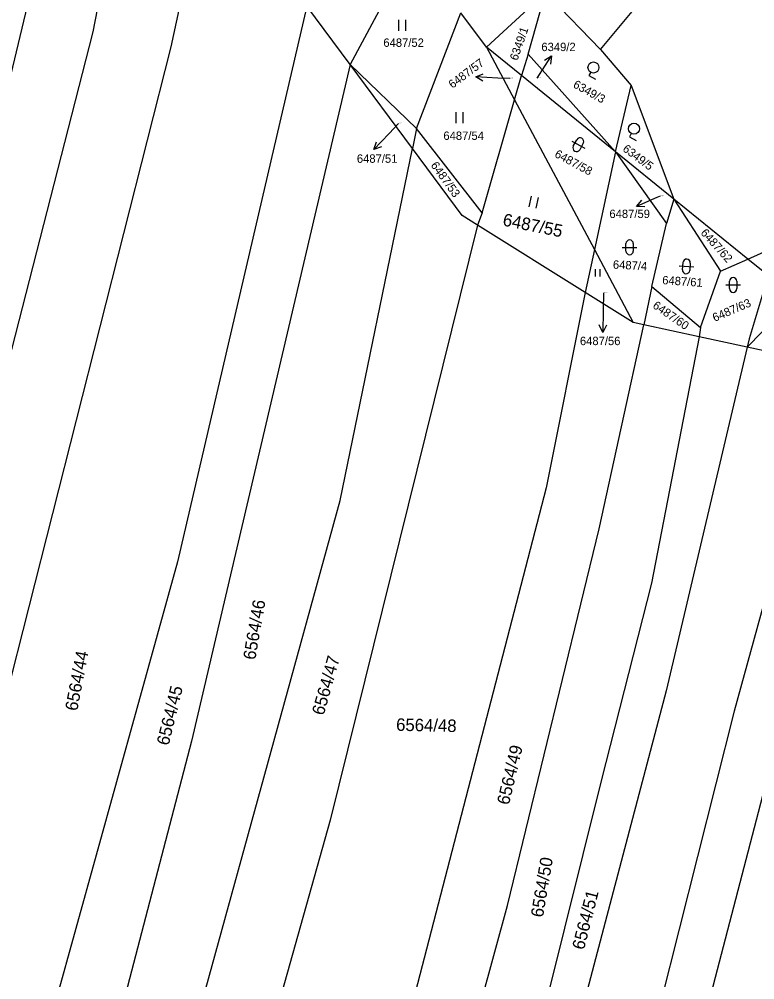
# Model space of a CAD drawing. Extents: x -593183 to -588034, y -1130415 to -1124994.
# Drawn here: x -589798.8 to -589698.8, y -1127283 to -1127152.3 of the extents above; entities that cross this region are included whole.
import ezdxf

# ---------------------------------------------------------------- set-up
doc = ezdxf.new("R2010")
doc.units = 0
for name, color, linetype in [('Vrstva 1', 7, 'Continuous'), ('Vrstva 16', 7, 'Continuous'), ('Vrstva 18', 7, 'Continuous'), ('Vrstva 25', 7, 'Continuous')]:
    doc.layers.add(name, color=color, linetype=linetype)

msp = doc.modelspace()

# ---------------------------------------------------------------- linework, layer by layer
at = {"layer": 'Vrstva 1'}
for p, q in [((-589783.36, -1127126.25), (-589788.84, -1127154.04)), ((-589772.73, -1127130.42), (-589778.24, -1127156.08)), ((-589794.34, -1127136.3), (-589808.25, -1127193.78)), ((-589745.38, -1127142.67), (-589753.86, -1127158.49)), ((-589719.81, -1127156.46), (-589709.64, -1127144.17)), ((-589735.31, -1127156.13), (-589727.29, -1127148.71)), ((-589729.65, -1127157.08), (-589727.29, -1127148.71)), ((-589727.29, -1127148.71), (-589719.81, -1127156.46)), ((-589759.73, -1127150.57), (-589777.34, -1127226.13)), ((-589753.86, -1127158.49), (-589759.73, -1127150.57)), ((-589744.82, -1127167.2), (-589738.82, -1127151.44)), ((-589735.31, -1127156.13), (-589738.82, -1127151.44)), ((-589788.84, -1127154.04), (-589814.18, -1127252.97)), ((-589778.24, -1127156.08), (-589800.75, -1127244.96)), ((-589735.31, -1127156.13), (-589731.49, -1127163.29)), ((-589730.54, -1127160), (-589735.31, -1127156.13)), ((-589719.81, -1127156.46), (-589715.64, -1127161.32)), ((-589729.65, -1127157.08), (-589730.54, -1127160)), ((-589729.65, -1127157.08), (-589717.78, -1127170.35)), ((-589753.86, -1127158.49), (-589775.42, -1127250.52)), ((-589745.38, -1127169.92), (-589753.86, -1127158.49)), ((-589753.86, -1127158.49), (-589744.82, -1127167.2)), ((-589731.49, -1127163.29), (-589730.54, -1127160)), ((-589717.78, -1127170.35), (-589730.54, -1127160)), ((-589717.78, -1127170.35), (-589715.64, -1127161.32)), ((-589715.64, -1127161.32), (-589709.85, -1127176.78)), ((-589735.92, -1127178.65), (-589731.49, -1127163.29)), ((-589731.49, -1127163.29), (-589720.64, -1127183.65)), ((-589744.82, -1127167.2), (-589745.38, -1127169.92)), ((-589735.92, -1127178.65), (-589744.82, -1127167.2)), ((-589755.19, -1127217.76), (-589745.38, -1127169.92)), ((-589738.62, -1127179.04), (-589745.38, -1127169.92)), ((-589717.78, -1127170.35), (-589720.64, -1127183.65)), ((-589709.85, -1127176.78), (-589717.78, -1127170.35)), ((-589717.78, -1127170.35), (-589710.85, -1127180.11)), ((-589709.85, -1127176.78), (-589710.85, -1127180.11)), ((-589699.78, -1127184.94), (-589709.85, -1127176.78)), ((-589709.85, -1127176.78), (-589703.5, -1127186.61)), ((-589736.54, -1127180.34), (-589738.62, -1127179.04)), ((-589735.92, -1127178.65), (-589736.54, -1127180.34)), ((-589736.54, -1127180.34), (-589756.58, -1127261.25)), ((-589721.9, -1127189.48), (-589736.54, -1127180.34)), ((-589712.86, -1127188.67), (-589710.85, -1127180.11)), ((-589720.64, -1127183.65), (-589721.9, -1127189.48)), ((-589720.64, -1127183.65), (-589715.36, -1127193.56)), ((-589699.78, -1127184.94), (-589695.79, -1127183.16)), ((-589703.5, -1127186.61), (-589699.78, -1127184.94)), ((-589688.74, -1127185.42), (-589699.89, -1127196.93)), ((-589697.01, -1127187.19), (-589699.78, -1127184.94)), ((-589706.22, -1127194.25), (-589703.5, -1127186.61)), ((-589697.01, -1127187.19), (-589699.61, -1127195.81)), ((-589721.9, -1127189.48), (-589727.21, -1127216.07)), ((-589715.36, -1127193.56), (-589721.9, -1127189.48)), ((-589712.86, -1127188.67), (-589713.92, -1127193.87)), ((-589712.86, -1127188.67), (-589706.22, -1127194.25)), ((-589720.02, -1127221.62), (-589713.92, -1127193.87)), ((-589713.92, -1127193.87), (-589715.36, -1127193.56)), ((-589706.4, -1127195.51), (-589713.92, -1127193.87)), ((-589706.22, -1127194.25), (-589706.4, -1127195.51)), ((-589706.4, -1127195.51), (-589712.88, -1127229.01)), ((-589699.89, -1127196.93), (-589706.4, -1127195.51)), ((-589699.61, -1127195.81), (-589699.89, -1127196.93)), ((-589699.89, -1127196.93), (-589710.89, -1127243.66)), ((-589695.9, -1127197.81), (-589699.89, -1127196.93)), ((-589691.23, -1127208.45), (-589701.66, -1127246.42)), ((-589727.21, -1127216.07), (-589754.2, -1127320.04)), ((-589786.55, -1127331.64), (-589755.19, -1127217.76)), ((-589732.47, -1127272.86), (-589720.02, -1127221.62)), ((-589777.34, -1127226.13), (-589806.8, -1127332.6)), ((-589712.88, -1127229.01), (-589719.75, -1127255.9)), ((-589710.89, -1127243.66), (-589731.49, -1127321.77)), ((-589701.66, -1127246.42), (-589728.19, -1127351.83)), ((-589695.24, -1127248.03), (-589720.33, -1127344.37)), ((-589775.42, -1127250.52), (-589789.33, -1127303.75)), ((-589719.75, -1127255.9), (-589730.19, -1127297.94)), ((-589756.58, -1127261.25), (-589783.75, -1127358.3)), ((-589754.27, -1127353.05), (-589732.47, -1127272.86))]:
    msp.add_line(p, q, dxfattribs=at)
at = {"layer": 'Vrstva 16'}
for p, q in [((-589732.2, -1127160.39), (-589733.79, -1127160.32)), ((-589728.42, -1127160.34), (-589728.1, -1127159.84)), ((-589747.27, -1127166.5), (-589748.56, -1127167.88)), ((-589711.73, -1127176.39), (-589712.16, -1127176.58)), ((-589719.4, -1127189.52), (-589719.45, -1127191.92))]:
    msp.add_line(p, q, dxfattribs=at)
at = {"layer": 'Vrstva 25'}
for p, q in [((-589747.3, -1127152.4), (-589747.3, -1127153.9)), ((-589746.28, -1127153.9), (-589746.28, -1127152.4)), ((-589728.1, -1127159.84), (-589726.48, -1127157.31)), ((-589721.15, -1127159.54), (-589721.39, -1127159.98)), ((-589733.79, -1127160.32), (-589736.79, -1127160.18)), ((-589721.39, -1127159.98), (-589720.5, -1127160.48)), ((-589739.49, -1127164.96), (-589739.49, -1127166.46)), ((-589738.47, -1127166.46), (-589738.47, -1127164.96)), ((-589748.56, -1127167.88), (-589750.62, -1127170.06)), ((-589723.52, -1127169.59), (-589723.04, -1127168.71)), ((-589715.64, -1127167.87), (-589715.88, -1127168.31)), ((-589715.88, -1127168.31), (-589714.99, -1127168.81)), ((-589723.72, -1127168.91), (-589721.96, -1127169.87)), ((-589722.17, -1127169.19), (-589722.64, -1127170.07)), ((-589729.26, -1127176.37), (-589729.56, -1127177.84)), ((-589728.56, -1127178.04), (-589728.26, -1127176.57)), ((-589712.16, -1127176.58), (-589714.91, -1127177.79)), ((-589716.36, -1127183.85), (-589716.36, -1127182.85)), ((-589715.36, -1127182.85), (-589715.36, -1127183.85)), ((-589716.86, -1127183.35), (-589714.86, -1127183.35)), ((-589708.67, -1127186.42), (-589708.6, -1127185.42)), ((-589707.61, -1127185.49), (-589707.68, -1127186.49)), ((-589720.56, -1127186.3), (-589720.56, -1127187.3)), ((-589719.87, -1127187.3), (-589719.87, -1127186.3)), ((-589709.14, -1127185.88), (-589707.14, -1127186.02)), ((-589702.28, -1127188.97), (-589702.28, -1127187.97)), ((-589701.28, -1127187.97), (-589701.28, -1127188.97)), ((-589702.78, -1127188.47), (-589700.78, -1127188.47)), ((-589719.45, -1127191.92), (-589719.51, -1127194.92))]:
    msp.add_line(p, q, dxfattribs=at)
for points in [[(-589727.44, -1127157.89), (-589726.48, -1127157.31), (-589726.6, -1127158.43)], [(-589735.81, -1127160.73), (-589736.79, -1127160.18), (-589735.77, -1127159.73)], [(-589749.57, -1127169.68), (-589750.62, -1127170.06), (-589750.29, -1127168.99)], [(-589713.79, -1127177.84), (-589714.91, -1127177.79), (-589714.19, -1127176.93)], [(-589718.99, -1127193.93), (-589719.51, -1127194.92), (-589719.99, -1127193.91)]]:
    msp.add_lwpolyline(points, dxfattribs=at)
for centre in [(-589720.78, -1127158.89), (-589715.27, -1127167.22)]:
    msp.add_circle(centre, 0.75, dxfattribs=at)
for centre, start, end in [((-589722.6, -1127168.95), 61.5082, 151.5082), ((-589722.6, -1127168.95), 331.5082, 61.5082), ((-589723.08, -1127169.83), 151.5082, 241.5082), ((-589723.08, -1127169.83), 241.5082, 331.5082), ((-589715.86, -1127182.85), 90, 180), ((-589715.86, -1127182.85), 0, 90), ((-589715.86, -1127183.85), 180, 270), ((-589715.86, -1127183.85), 270, 0), ((-589708.11, -1127185.45), 86.0078, 176.0078), ((-589708.11, -1127185.45), 356.0078, 86.0078), ((-589708.18, -1127186.45), 176.0078, 266.0078), ((-589708.18, -1127186.45), 266.0078, 356.0078), ((-589701.78, -1127187.97), 90, 180), ((-589701.78, -1127187.97), 0, 90), ((-589701.78, -1127188.97), 180, 270), ((-589701.78, -1127188.97), 270, 0)]:
    msp.add_arc(centre, 0.5, start, end, dxfattribs=at)

# ---------------------------------------------------------------- texts
at = {"layer": 'Vrstva 16'}
for s, p in [('6349/2', (-589727.86, -1127156.66)), ('6487/51', (-589752.94, -1127171.85)), ('6487/59', (-589718.61, -1127179.36)), ('6487/56', (-589722.62, -1127196.65))]:
    msp.add_text(s, height=1.14, dxfattribs=at).set_placement(p)
msp.add_text('6487/57', height=1.14, rotation=36.8699, dxfattribs=at).set_placement((-589739.95, -1127161.8))
at = {"layer": 'Vrstva 18'}
for s, height, rotation, p in [('6349/1', 1.14, 70.9119, (-589731.12, -1127158.03)), ('6349/3', 1.14, 330.7566, (-589723.65, -1127161.52)), ('6349/5', 1.14, 323.2612, (-589716.91, -1127170.16)), ('6487/58', 1.14, 331.5081, (-589726.16, -1127170.99)), ('6487/53', 1.14, 305.7864, (-589742.96, -1127172.2)), ('6487/55', 1.7, 348.497, (-589733.21, -1127180.36)), ('6487/62', 1.14, 312.0097, (-589706.29, -1127181.44)), ('6487/4', 1.14, 357.0636, (-589718.16, -1127186.24)), ('6487/61', 1.14, 356.0078, (-589711.46, -1127188.35)), ('6487/60', 1.14, 325.3152, (-589712.83, -1127191.5)), ('6487/63', 1.14, 23.3331, (-589704.3, -1127193.5)), ('6564/46', 1.7, 80.132, (-589766.76, -1127239.54)), ('6564/44', 1.7, 79.1403, (-589790.96, -1127246.49)), ('6564/47', 1.7, 74.2791, (-589757.46, -1127247.1)), ('6564/45', 1.7, 76.1771, (-589778.54, -1127251.2)), ('6564/48', 1.7, 358.7472, (-589747.62, -1127249.1)), ('6564/49', 1.7, 76.5977, (-589732.28, -1127259.28)), ('6564/50', 1.7, 80.3192, (-589727.65, -1127274.56)), ('6564/51', 1.7, 75.7905, (-589722.07, -1127278.99))]:
    msp.add_text(s, height=height, rotation=rotation, dxfattribs=at).set_placement(p)
for s, height, p in [('6487/52', 1.14, (-589749.34, -1127156.08)), ('6487/57', 0.1, (-589732.2, -1127160.39)), ('6349/2', 0.1, (-589728.42, -1127160.34)), ('6487/51', 0.1, (-589747.27, -1127166.5)), ('6487/54', 1.14, (-589741.18, -1127168.74)), ('6487/59', 0.1, (-589711.73, -1127176.39)), ('6487/56', 0.1, (-589719.4, -1127189.52))]:
    msp.add_text(s, height=height, dxfattribs=at).set_placement(p)

doc.saveas('drawing.dxf')
